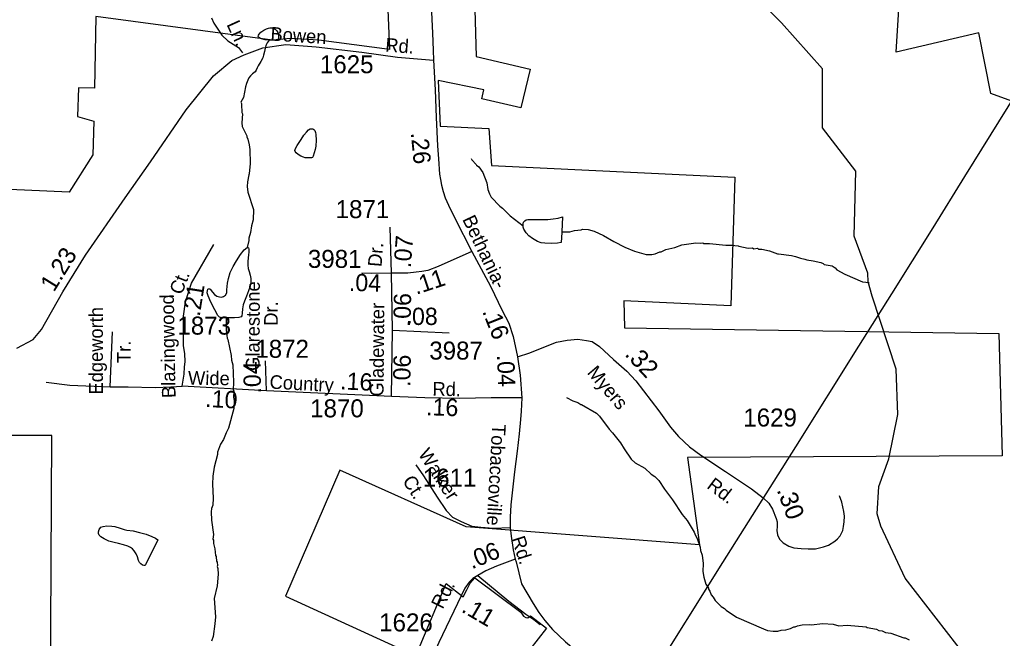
# Model space of a CAD drawing. Extents: x 1547597 to 1699558, y 810033 to 920809.
# Drawn here: x 1598157 to 1604972, y 894400 to 898695 of the extents above; entities that cross this region are included whole.
import ezdxf

# ---------------------------------------------------------------- set-up
doc = ezdxf.new("R2010")
doc.units = 0
for name, color, linetype in [('Exist Boundary Political City Limit New', 7, 'Continuous'), ('Exist Boundary Political City Limit New Hole', 7, 'Continuous'), ('Exist Hydrographic Creek Single Shore', 7, 'Continuous'), ('Exist Hydrographic Misc Water Feature', 7, 'Continuous'), ('Exist Road Non-System Type 51', 7, 'Continuous'), ('Exist Road Non-System Type 51 Label', 7, 'Continuous'), ('Exist Road Secondary Mileage Hundredths English Label', 7, 'Continuous'), ('Exist Road Secondary Type 41 Attributed', 7, 'Continuous'), ('Exist Road Secondary Type 51 Attributed', 7, 'Continuous'), ('Exist Road Secondary Type 51 Label', 7, 'Continuous'), ('Exist Road Secondary Type 51 Number Label', 7, 'Continuous'), ('Exist Utilities Electrical Transmission Line', 7, 'Continuous'), ('Map Preparation Boundary City Limit Buffer Line', 7, 'Continuous')]:
    doc.layers.add(name, color=color, linetype=linetype)

msp = doc.modelspace()

# ---------------------------------------------------------------- linework, layer by layer
at = {"layer": 'Exist Boundary Political City Limit New'}
for points in [[(1605063, 898120), (1604892.5, 898182), (1604808.4, 898603), (1604236.5, 898468.5), (1604268, 898995), (1603792, 899009.5), (1603851.9, 900476.9), (1603388, 900469), (1603350, 899615), (1602436.2, 899602.2), (1602430.1, 900281.5), (1602203, 900433.2), (1602209.5, 899976.5), (1601755.5, 899980.3), (1601762, 900307.6), (1601390, 900181), (1601466, 899949.5), (1601486.3, 899513.5), (1601292.4, 899503), (1601321.9, 898438.6), (1601697.5, 898352), (1601631.8, 898082.7)], [(1601631.8, 898082.7), (1601361, 898146.3), (1601376, 898207.8), (1601059.3, 898271.5), (1601074, 897956.5), (1601411, 897939.5), (1601428.5, 897683), (1603115.9, 897602), (1603088.6, 896707.2), (1602348, 896742.3), (1602350.5, 896556.5), (1604948.5, 896515.9), (1604971.4, 895667.4), (1602787.9, 895655.4), (1602872, 895048), (1601254.5, 895173), (1600376.2, 895566.4), (1600000, 894692.5), (1600903.7, 894278.7), (1601114.9, 894780), (1601233.4, 894687), (1601256.9, 894737.5), (1601281.2, 894783.4), (1601312.5, 894819.5), (1601632.7, 894582.6), (1601650.3, 894554.2), (1601667.8, 894543.7), (1601680.2, 894542.8), (1601700.2, 894555.7), (1601810.8, 894470.8), (1601695, 894322.1)], [(1598370.6, 894024.5), (1598379, 895807), (1597964.2, 895807), (1597968.5, 896027.5), (1597571, 896024), (1597559, 895585.5)]]:
    msp.add_lwpolyline(points, dxfattribs=at)
at = {"layer": 'Exist Boundary Political City Limit New Hole'}
msp.add_lwpolyline([(1599804.5, 901471), (1599779.5, 900716), (1600615, 900527), (1600560, 899630.6), (1600272.6, 899669.6), (1600238.1, 899365.7), (1600563.5, 899321.8), (1600569.5, 899224.5), (1600690.5, 899207.7), (1600722.2, 898487.9), (1600231.7, 898552.2), (1600034.8, 898565), (1599910.6, 898552.7), (1598685.5, 898716), (1598675.5, 898218.5), (1598565, 898221.7), (1598557.9, 898023.5), (1598671, 897989.7), (1598664, 897756), (1598500.5, 897496.6), (1596688.5, 897578)], dxfattribs=at)
at = {"layer": 'Exist Hydrographic Creek Single Shore'}
for points in [[(1603440.6, 898672.3), (1603087.7, 899027.5), (1602957.8, 899191.9), (1602582.7, 899320.1), (1602348.6, 899295.3), (1601661.6, 899040), (1601443.6, 898932.9)], [(1605244.7, 893839.5), (1605119.7, 893848.6), (1604962.6, 893976.5), (1604726.9, 894263.2), (1604298.7, 894817.4), (1604128.7, 895178.6), (1604104.7, 895264.4), (1604115.7, 895454.6), (1604184.7, 895646.9), (1604247.6, 895954.2), (1604234.7, 896269.6), (1604070.2, 896774.5), (1604042.1, 896874.1), (1604039.5, 896935.5), (1603945.1, 897190.9), (1603955.3, 897642), (1603723.6, 897944.4), (1603725.5, 898352.7), (1603440.6, 898672.3)]]:
    msp.add_lwpolyline(points, dxfattribs=at)
at = {"layer": 'Exist Hydrographic Misc Water Feature'}
for points in [[(1599887.8, 898552.1), (1599859.7, 898555.7), (1599834.4, 898561.3), (1599819.8, 898567.6), (1599814.2, 898572.3), (1599811.7, 898578.4), (1599812.6, 898586.2), (1599816.6, 898594.8), (1599830, 898608.9), (1599849.1, 898622.2), (1599868.1, 898631.3), (1599881.8, 898636.4), (1599892.1, 898637.5), (1599904.6, 898637), (1599916, 898633.6), (1599929.9, 898626.6), (1599940.4, 898616.8), (1599947.1, 898605.3), (1599950.9, 898591.6), (1599952.4, 898577), (1599950.9, 898566.6), (1599946.2, 898557.1), (1599937.1, 898552.5), (1599915.4, 898551.4), (1599887.8, 898552.1)], [(1599887.8, 898552.1), (1599873.2, 898534.2), (1599865.9, 898520.7), (1599858.5, 898496.8), (1599853.7, 898473.6), (1599848.9, 898447.8), (1599842.8, 898429.1), (1599829.6, 898403.4), (1599811.1, 898375.1), (1599804.5, 898359.7), (1599797.8, 898344.9), (1599789.3, 898333.4), (1599772.3, 898318.7), (1599757.9, 898304.6), (1599746.7, 898290.5), (1599738.7, 898273.8), (1599730.7, 898251.9), (1599724, 898228.7), (1599715.2, 898192.5), (1599708.9, 898155.1), (1599691.1, 898121.8)], [(1599691.1, 898121.8), (1599695, 898113.7), (1599694.5, 898081.7), (1599698.3, 898073.7), (1599697.9, 898049.7), (1599701.8, 898041.6), (1599696.8, 897977.7), (1599700.4, 897953.6), (1599731.4, 897889.1), (1599731.3, 897881.1), (1599738.9, 897865), (1599748.4, 897824.9), (1599751.9, 897792.8), (1599756.3, 897696.7), (1599749.1, 897624.8), (1599745, 897616.9), (1599736.3, 897569.1), (1599733.7, 897537.1), (1599739, 897497), (1599779.1, 897376.3), (1599776, 897304.4), (1599765.4, 897264.5), (1599758.6, 897216.7), (1599745.9, 897176.9), (1599745.7, 897160.9), (1599734.7, 897113.1)], [(1600081.7, 897820.2), (1600108.7, 897863.1), (1600127.8, 897891.8), (1600145.9, 897914.1), (1600159.6, 897929), (1600171.2, 897935.8), (1600181.7, 897937.8), (1600190, 897936.6), (1600198, 897932.7), (1600203.5, 897925.6), (1600208.9, 897912.3), (1600210.8, 897898.3), (1600212.1, 897859.3), (1600209.9, 897815.8), (1600206.1, 897793.5), (1600198.5, 897769.2), (1600191.3, 897747.7), (1600186.6, 897738.7), (1600181.7, 897735.9), (1600169.9, 897734.7), (1600136.5, 897736.6), (1600125.7, 897739.4), (1600106.6, 897747.7), (1600087.6, 897758.7), (1600073.4, 897771.1), (1600066.5, 897779.6), (1600066.2, 897786.2), (1600069.9, 897800.1), (1600081.7, 897820.2)], [(1601288.1, 897730.9), (1601292, 897722.8), (1601323.4, 897690.3), (1601325.3, 897684.3), (1601341.1, 897672), (1601368.5, 897633.5), (1601397.3, 897561.1), (1601402.6, 897515), (1601414.1, 897484.8), (1601427.8, 897462.5), (1601486.7, 897399.6), (1601506.5, 897385.2), (1601559.6, 897332.3), (1601647.6, 897262.6)], [(1601647.6, 897262.6), (1601648.2, 897277.2), (1601652.1, 897288.6), (1601660.4, 897299.2), (1601668.9, 897304.2), (1601680.5, 897307.5), (1601697.2, 897307.7), (1601765, 897307.3), (1601820, 897308.2), (1601857.5, 897311.6), (1601891.8, 897316.7), (1601921.7, 897324.9), (1601916.8, 897221.2)], [(1601916.8, 897221.2), (1601916.6, 897216.6), (1601911.5, 897147.1), (1601885.8, 897143.2), (1601842.8, 897140.7), (1601799.7, 897142.1), (1601772.9, 897145), (1601747.8, 897154.6), (1601713.5, 897174.7), (1601688.6, 897194.7), (1601669.6, 897215.4), (1601652.8, 897240.4), (1601648.7, 897254.1), (1601647.6, 897262.6)], [(1601916.8, 897221.2), (1601923.7, 897222.2), (1601971.7, 897221.4), (1602003.7, 897230.9), (1602051.8, 897236), (1602059.8, 897239.9), (1602099.8, 897239.2), (1602141.6, 897226.5), (1602205.1, 897197.5), (1602278.4, 897154.2), (1602353.8, 897115), (1602421.2, 897087.9), (1602500.9, 897064.5), (1602540.8, 897063.8), (1602564.9, 897069.4), (1602597.1, 897082.9), (1602605.1, 897082.8), (1602637.4, 897098.3), (1602701.5, 897113.1), (1602749.8, 897132.3), (1602846, 897146.6), (1602878, 897144.2), (1602894, 897145.9), (1602901.9, 897141.7), (1602941.9, 897141.1), (1603053.6, 897129.2), (1603101.6, 897130.3), (1603117.6, 897126.1), (1603139.5, 897125.7), (1603145.5, 897121.6), (1603209.2, 897108.6), (1603239.2, 897110), (1603249.1, 897103.9), (1603273.2, 897107.5), (1603281.1, 897101.3), (1603303.1, 897101), (1603356.9, 897090), (1603412.5, 897069.1), (1603420.5, 897069), (1603508.7, 897058.1), (1603536.7, 897050.4), (1603571.2, 897040.2), (1603603.1, 897031.7), (1603616.7, 897027), (1603659.3, 897019.8), (1603712.8, 897009.5), (1603730.4, 897002.3), (1603736.3, 896996.1), (1603791.1, 896985.4), (1603812.8, 896970.9), (1603825.1, 896958.4), (1603878.7, 896927.8), (1604001.3, 896874.1), (1604048.2, 896869.7)], [(1599588.8, 896624.8), (1599557.4, 896625.2), (1599542.3, 896629.9), (1599530.3, 896640.7), (1599510.4, 896680.1), (1599483.1, 896733.4), (1599463.3, 896778.2), (1599458.2, 896797.8), (1599458.4, 896814.5), (1599461.5, 896822.8), (1599466.9, 896827.3), (1599472.2, 896827.2), (1599478.9, 896823.3), (1599493.8, 896803.5), (1599508, 896787.5), (1599524.4, 896774.4), (1599541.7, 896770.4), (1599556.8, 896769.4), (1599569.7, 896772.3), (1599583.4, 896782), (1599592.6, 896798.5), (1599594.4, 896818.9), (1599598.7, 896864.8), (1599604.3, 896898), (1599617.7, 896939.3), (1599636.3, 896982.2), (1599659.5, 897021.2), (1599687.2, 897064.6), (1599713.9, 897096), (1599734.7, 897113.1)], [(1599734.7, 897113.1), (1599738.3, 897113), (1599742.8, 897110.8), (1599746.4, 897100.8), (1599746.9, 897080.5), (1599743.8, 897063.2), (1599740.2, 897018.6), (1599739, 896990), (1599741.1, 896966.5), (1599747.7, 896946), (1599755.7, 896920.3), (1599760.7, 896899), (1599759.6, 896872.7), (1599754.7, 896844), (1599744.5, 896811.7), (1599729.7, 896774.9), (1599716.5, 896741.1), (1599707.9, 896714), (1599703.1, 896686.8), (1599698.9, 896658.2), (1599697.9, 896638.5), (1599691.8, 896631.9), (1599676.6, 896626.7), (1599646.4, 896624.1), (1599588.8, 896624.8)], [(1599588.8, 896624.8), (1599589.9, 896539.6), (1599596.9, 896483.5), (1599600.8, 896475.4), (1599623, 896363), (1599626.5, 896331), (1599636, 896298.9), (1599640, 896178.8), (1599637.1, 896122.8), (1599641, 896114.7), (1599640.4, 896074.7), (1599644, 896050.7), (1599643.1, 895994.8), (1599604.9, 895859.4), (1599588.4, 895827.6), (1599569.7, 895780), (1599549.2, 895748.4), (1599528.4, 895692.7), (1599528.1, 895676.7), (1599504.7, 895589.1), (1599495.7, 895525.3), (1599494.7, 895469.3), (1599499.2, 895373.3), (1599496.5, 895325.3), (1599488.1, 895301.4), (1599485.7, 895277.5), (1599486.8, 895221.4), (1599501.2, 895121.2), (1599496.7, 895089.3), (1599500.6, 895081.3), (1599500.2, 895057.3), (1599509.6, 895021.1), (1599514.8, 894974.9), (1599518.7, 894968.9), (1599518.5, 894954.9), (1599522.4, 894948.9), (1599522.2, 894934.8), (1599526.1, 894928.8), (1599527.7, 894904.8), (1599525.6, 894898.8), (1599531.4, 894884.7), (1599532.8, 894844.7), (1599525.5, 894764.9), (1599506.1, 894677.1), (1599514, 894549), (1599511.2, 894501.1), (1599497.9, 894413.3), (1599487.3, 894381.5)], [(1601949.2, 896071.9), (1601992.9, 896049.1), (1602028.7, 896036.5), (1602048.4, 896024.2), (1602054.4, 896024.1), (1602157.3, 895962.4), (1602177, 895942.1), (1602245.6, 895850.9), (1602269.2, 895826.5), (1602324, 895757.6), (1602349.4, 895715.2), (1602398.2, 895644.3), (1602425.7, 895617.9), (1602493.1, 895580.8), (1602536.5, 895540.1), (1602562.2, 895523.6), (1602589.7, 895495.2), (1602628.7, 895434.5), (1602683.5, 895361.6), (1602751.9, 895260.4), (1602787.1, 895217.8), (1602835.8, 895137), (1602843.4, 895112.8), (1602855.1, 895092.6), (1602876.1, 895032.4), (1602877.8, 895010.3), (1602889.3, 894976.2), (1602896.3, 894920), (1602895.4, 894864), (1602902.8, 894823.9), (1602916, 894775.7), (1602933.6, 894747.4), (1602933.5, 894741.4), (1602943.2, 894727.2), (1602952.8, 894703), (1602966.6, 894686.8), (1602980.2, 894662.6), (1603021.5, 894621.9), (1603045.3, 894607.5), (1603057.1, 894595.3), (1603128.3, 894546.1), (1603314.9, 894465), (1603342.6, 894454.5), (1603382.6, 894449.8), (1603414.6, 894449.3), (1603438.7, 894456.9), (1603470.7, 894458.3), (1603502.8, 894467.8), (1603527, 894479.4), (1603535, 894479.2), (1603551.1, 894487), (1603583.2, 894494.5), (1603631.2, 894495.6), (1603647.1, 894493.4), (1603727.2, 894502), (1603799.2, 894498.8), (1603839, 894486.2), (1603895, 894491.2), (1604028.7, 894478.9), (1604034.7, 894474.8), (1604098.5, 894463.7), (1604114.3, 894455.5), (1604138.2, 894451.1), (1604162, 894440.7), (1604198, 894436.1), (1604289.4, 894402.5), (1604297.4, 894402.4), (1604325.1, 894389.9)], [(1599115.9, 895082.7), (1599029.5, 894910.7), (1599024.4, 894906.6), (1599017.4, 894905.2), (1599008.3, 894908.8), (1598996.5, 894916.7), (1598988.1, 894926.6), (1598982, 894940.8), (1598973.8, 894966.9), (1598965, 894986.8), (1598951.9, 895008.1), (1598940, 895020.2), (1598926, 895030.9), (1598905.8, 895040.2), (1598877.7, 895049.8), (1598841.3, 895058), (1598811.2, 895066.1), (1598776.1, 895075), (1598741.8, 895090.9), (1598720.1, 895104.5), (1598708.4, 895115.9), (1598703.5, 895128), (1598703, 895139.2), (1598708.2, 895155.4), (1598720.2, 895170.7), (1598735.1, 895177.5), (1598761.9, 895180), (1598795.6, 895178.9), (1598816.6, 895175.8), (1598854.6, 895164.1), (1598881.1, 895154.6), (1598900.8, 895150.8), (1598942.9, 895145.3), (1598987.1, 895135.7), (1599033.4, 895122.4), (1599073.2, 895107.8), (1599098.5, 895094.9), (1599115.9, 895082.7)]]:
    msp.add_lwpolyline(points, dxfattribs=at)
at = {"layer": 'Exist Road Non-System Type 51'}
for points in [[(1599486.3, 898706.6), (1599504.1, 898671.1), (1599559.8, 898586.9), (1599600, 898548.6), (1599673.9, 898501.1), (1599702.8, 898463.9)], [(1598785.1, 896145.9), (1598800.7, 896528.2)], [(1598339.5, 896177.7), (1598505.6, 896157.6), (1598785.1, 896145.9), (1598909.9, 896145.9), (1599097.1, 896142), (1599206.2, 896145.9), (1599284.2, 896149.8)], [(1600905.3, 895604.7), (1600956.8, 895528.2), (1601053.4, 895379.3), (1601114.6, 895287), (1601158.3, 895240.5), (1601217.9, 895210.1), (1601293.7, 895179.5), (1601355.6, 895171.1), (1601443.5, 895164.3), (1601558.9, 895169.5)]]:
    msp.add_lwpolyline(points, dxfattribs=at)
at = {"layer": 'Exist Road Secondary Type 41 Attributed'}
msp.add_lwpolyline([(1601608.4, 896353.3), (1601695.2, 896381.4), (1601803.3, 896426.5), (1601879.8, 896455.7), (1601954, 896470.1), (1602027.4, 896476.1), (1602087.3, 896468.3), (1602126.3, 896459.9), (1602179, 896427), (1602275.8, 896335.3), (1602368.3, 896254.4), (1602429.4, 896188.5), (1602589.4, 895978.9), (1602671.5, 895866.8), (1602726.6, 895800.9), (1602802.7, 895729.6), (1602879.9, 895672.1), (1603051.3, 895557.1), (1603232.2, 895438.5), (1603314.3, 895375.6), (1603352.6, 895337.8), (1603377.2, 895297.1), (1603404.2, 895233), (1603410.7, 895207.8), (1603409.5, 895175.5), (1603407.7, 895149.1), (1603412.5, 895117.4), (1603427.5, 895087.4), (1603450.9, 895062.8), (1603490.4, 895040.1), (1603526.4, 895028.1), (1603576.1, 895023.3), (1603626.4, 895022.1), (1603675.1, 895022.1), (1603731, 895035.9), (1603765.7, 895047.9), (1603810, 895074.2), (1603829.8, 895090.4), (1603846.6, 895112.6), (1603864.6, 895148.5), (1603871.4, 895177.3), (1603874.4, 895208.4), (1603876.2, 895248.6), (1603872.6, 895279.7), (1603858.9, 895344.4), (1603842.1, 895389.9)], dxfattribs=at)
at = {"layer": 'Exist Road Secondary Type 51 Attributed'}
for points in [[(1600934.4, 900352.7), (1600941.9, 900210.4), (1600943.6, 900092.8), (1600952.4, 899942.9), (1600959.6, 899796), (1600968.6, 899636.7), (1600978.1, 899435.9), (1600989.1, 899259.2), (1601005.6, 898897.7), (1601020, 898601.1), (1601024.5, 898483.2), (1601027, 898414.3)], [(1598136.9, 896415.2), (1598250.6, 896475.6), (1598307.6, 896544.1), (1598456.7, 896806.4), (1598613, 897058.9), (1598889, 897458.2), (1599065.1, 897706.9), (1599311.8, 898069.9), (1599500.1, 898304.6), (1599628.1, 898411.3), (1599713.3, 898450.5), (1599843.8, 898498.4), (1600003.7, 898523.3), (1600213.3, 898505.5), (1600529.6, 898469.9), (1600777.1, 898434.5), (1601027, 898414.3)], [(1601027, 898414.3), (1601037.3, 898208.1), (1601046.3, 898014.8), (1601055.4, 897818.4), (1601060.4, 897728), (1601069.1, 897623.1), (1601075, 897584.9), (1601083.2, 897546.5), (1601093.8, 897503), (1601108.6, 897457.3), (1601130.7, 897406.7), (1601174.8, 897316.8), (1601293.3, 897085.6), (1601286.8, 897083.2)], [(1600734.6, 896933.9), (1600726.8, 897253.8)], [(1599284.2, 896149.8), (1599296.9, 896233.1), (1599299.2, 896284.5), (1599303.9, 896319.6), (1599301.5, 896378), (1599292, 896430.7), (1599292, 896637.4), (1599307.6, 896735), (1599348.2, 896865.8), (1599502.3, 897134)], [(1601293.3, 897085.6), (1601058.2, 896980.7), (1600988.1, 896953.4), (1600945.2, 896945.6), (1600906.2, 896941.7), (1600847.7, 896933.9), (1600734.6, 896933.9)], [(1601293.3, 897085.6), (1601421.1, 896845.7), (1601503.8, 896676.8), (1601549.3, 896586.9), (1601580.5, 896494.7), (1601608.4, 896353.3)], [(1600734.6, 896933.9), (1600599.1, 896932.7), (1600529.9, 896934.2)], [(1600742.4, 896539.9), (1600734.6, 896933.9)], [(1600734.9, 896077.7), (1600742.4, 896539.9)], [(1600742.4, 896539.9), (1601136.2, 896520.4)], [(1599869.1, 896118.5), (1599861.3, 896325.3)], [(1601608.4, 896353.3), (1601628.1, 896226.9), (1601638.4, 896069.7)], [(1599869.1, 896118.5), (1599284.2, 896149.8)], [(1600734.9, 896077.7), (1599869.1, 896118.5)], [(1601638.4, 896069.7), (1601427.5, 896070.1), (1601209.6, 896064.2), (1600966.9, 896068.8), (1600734.9, 896077.7)], [(1601638.4, 896069.7), (1601633.8, 895976.1), (1601630.6, 895919.1), (1601621.4, 895820.4), (1601606.8, 895698.9), (1601589.1, 895555.1), (1601562.3, 895327.3), (1601558.5, 895242), (1601558.9, 895169.5), (1601564.6, 895108.3), (1601578.5, 895014.7), (1601592.6, 894949.2)], [(1601592.6, 894949.2), (1601462.8, 894900.5), (1601389.2, 894868.3), (1601333.3, 894836.7)], [(1601592.6, 894949.2), (1601599.1, 894931.4), (1601637.8, 894779.1), (1601719.1, 894642.9), (1601756.5, 894579.8), (1601799.9, 894523.3), (1601851.2, 894461.5), (1601941.9, 894376.7), (1602014.1, 894315.6), (1602183.4, 894193.4), (1602401.2, 894042.2), (1602557, 893935.1), (1602708.4, 893831.3), (1602802.4, 893774.1), (1602893.4, 893726.8), (1602995.3, 893670.9), (1603074.2, 893636.8), (1603170.4, 893600.6), (1603261.1, 893576.3), (1603469.1, 893536.2), (1603652.8, 893509.9), (1603890.7, 893475.1)], [(1601333.3, 894836.7), (1601300.5, 894815.1), (1601273.5, 894788.8), (1601244.6, 894747.4), (1601063.6, 894371.5), (1600964, 894143.4), (1600864.8, 893927.9), (1600772.8, 893727.5), (1600726.8, 893607.8), (1600705.1, 893529.6), (1600696.5, 893468.5), (1600688.7, 893385.1), (1600688.7, 893338.4), (1600687.3, 893258.9), (1600688.7, 893202.4), (1600699.8, 893141.3), (1600709, 893079.5), (1600755, 892957.3), (1600780.7, 892899.4), (1600814.2, 892837.7), (1600848.7, 892785.1), (1600886.1, 892739.7), (1600959.1, 892647.7), (1601019.5, 892582.7)], [(1601333.3, 894836.7), (1601548.2, 894658), (1601666.2, 894568), (1601723.4, 894529.8), (1601767.1, 894495)]]:
    msp.add_lwpolyline(points, dxfattribs=at)
at = {"layer": 'Exist Utilities Electrical Transmission Line'}
msp.add_lwpolyline([(1606919.9, 901346), (1606907.2, 901094.1), (1606756.7, 900868), (1606449.4, 900379.6), (1606020.2, 899700.7), (1605698.5, 899184.5), (1605385.3, 898690.4), (1605010.7, 898088.8), (1604709.5, 897606.2), (1604489.7, 897248.9), (1604202.7, 896790.4), (1603974.8, 896427.1), (1603537.1, 895728.3), (1603030.6, 894926.3), (1602525.8, 894116.3)], dxfattribs=at)
at = {"layer": 'Map Preparation Boundary City Limit Buffer Line'}
for points in [[(1605063, 898120), (1604892.5, 898182), (1604808.4, 898603), (1604236.5, 898468.5), (1604268, 898995), (1603792, 899009.5), (1603851.9, 900476.9), (1603388, 900469), (1603350, 899615), (1602436.2, 899602.2), (1602430.1, 900281.5), (1602203, 900433.2), (1602209.5, 899976.5), (1601755.5, 899980.3), (1601762, 900307.6), (1601390, 900181), (1601466, 899949.5), (1601486.3, 899513.5), (1601292.4, 899503), (1601321.9, 898438.6), (1601697.5, 898352), (1601631.8, 898082.7)], [(1601631.8, 898082.7), (1601361, 898146.3), (1601376, 898207.8), (1601059.3, 898271.5), (1601074, 897956.5), (1601411, 897939.5), (1601428.5, 897683), (1603115.9, 897602), (1603088.6, 896707.2), (1602348, 896742.3), (1602350.5, 896556.5), (1604948.5, 896515.9), (1604971.4, 895667.4), (1602787.9, 895655.4), (1602872, 895048), (1601254.5, 895173), (1600376.2, 895566.4), (1600000, 894692.5), (1600903.7, 894278.7), (1601114.9, 894780), (1601233.4, 894687), (1601256.9, 894737.5), (1601281.2, 894783.4), (1601312.5, 894819.5), (1601632.7, 894582.6), (1601650.3, 894554.2), (1601667.8, 894543.7), (1601680.2, 894542.8), (1601700.2, 894555.7), (1601810.8, 894470.8), (1601695, 894322.1)], [(1598370.6, 894024.5), (1598379, 895807), (1597964.2, 895807), (1597968.5, 896027.5), (1597571, 896024), (1597559, 895585.5)]]:
    msp.add_lwpolyline(points, dxfattribs=at)

# ---------------------------------------------------------------- texts
at = {"layer": 'Exist Road Non-System Type 51 Label'}
for s, rotation, p in [('Ln.', 294.54566, (1599589.9, 898662.3)), ('Edgeworth', 90, (1598733.6, 896092.6)), ('Tr.', 90, (1598927, 896311.5)), ('Walker', 302.99145, (1600916.9, 895680)), ('Ct.', 302.99145, (1600807.9, 895492.7))]:
    msp.add_text(s, height=95, rotation=rotation, dxfattribs=at).set_placement(p)
at = {"layer": 'Exist Road Secondary Mileage Hundredths English Label'}
for s, height, rotation, p in [('.26', 120, 275.70456, (1600868.9, 897909.2)), ('.07', 120, 85.48747, (1600868.6, 896968.6)), ('1.23', 120, 58.23475, (1598394.4, 896799.2)), ('.04', 120, 358.86602, (1600439.1, 896811.3)), ('.11', 120, 18.28251, (1600906.7, 896784.2)), ('.21', 120, 80.91493, (1599404.9, 896630.3)), ('.06', 120, 88.91643, (1600868.1, 896572.6)), ('.08', 120, 359.98081, (1600833, 896575.3)), ('.16', 120, 291.69167, (1601363.2, 896669.7)), ('.32', 125, 312.83892, (1602348, 896368.2)), ('.04', 120, 90.54141, (1599830.3, 896099.8)), ('.06', 120, 88.91643, (1600865.7, 896145)), ('.04', 120, 272.08679, (1601466.9, 896367.2)), ('.16', 120, 357.29964, (1600377.7, 896128.6)), ('.10', 120, 356.94528, (1599441.5, 896006.7)), ('.16', 120, 357.87296, (1600974.1, 895949.4)), ('.30', 125, 290.22486, (1603405.8, 895430.3)), ('.06', 120, 22.46848, (1601292.6, 894878.4)), ('.11', 120, 329.58859, (1601214.2, 894587.8))]:
    msp.add_text(s, height=height, rotation=rotation, dxfattribs=at).set_placement(p)
at = {"layer": 'Exist Road Secondary Type 51 Label'}
for s, rotation, p in [('Bowen', 356.3986, (1599894, 898549.8)), ('Rd.', 355.60885, (1600690, 898473.6)), ('Bethania-', 295.27952, (1601224.9, 897309.6)), ('Dr.', 85.48761, (1600666.2, 896976.1)), ('Ct.', 68.60161, (1599280.1, 896779.1)), ('Glarestone', 89.85807, (1599820.6, 896256.7)), ('Blazingwood', 91.00289, (1599238.3, 896068.8)), ('Dr.', 89.85807, (1599946.9, 896570)), ('Gladewater', 89.46459, (1600680, 896078.6)), ('Wide', 359.15685, (1599323.8, 896161)), ('Country', 357.02528, (1599888.2, 896133.6)), ('Myers', 310.33548, (1602087.6, 896242.5)), ('Rd.', 358.43451, (1601018.4, 896085.5)), ('Tobaccoville', 266.88229, (1601434, 895889.6)), ('Rd.', 322.87428, (1602916.2, 895447.4)), ('Rd.', 287.96926, (1601566.5, 895092.5)), ('Rd.', 63.14122, (1601090.6, 894597.2))]:
    msp.add_text(s, height=95, rotation=rotation, dxfattribs=at).set_placement(p)
at = {"layer": 'Exist Road Secondary Type 51 Number Label'}
for s, p in [('1625', (1600238.9, 898322.9)), ('1871', (1600348, 897316.8)), ('3981', (1600155.7, 896971.6)), ('1873', (1599250.8, 896508.3)), ('1872', (1599791.2, 896347.3)), ('3987', (1600997.5, 896335)), ('1870', (1600171.4, 895934.2)), ('1629', (1603175.4, 895870.4)), ('1611', (1600952.4, 895453)), ('1626', (1600650, 894448.1))]:
    msp.add_text(s, height=125, dxfattribs=at).set_placement(p)

doc.saveas('drawing.dxf')
